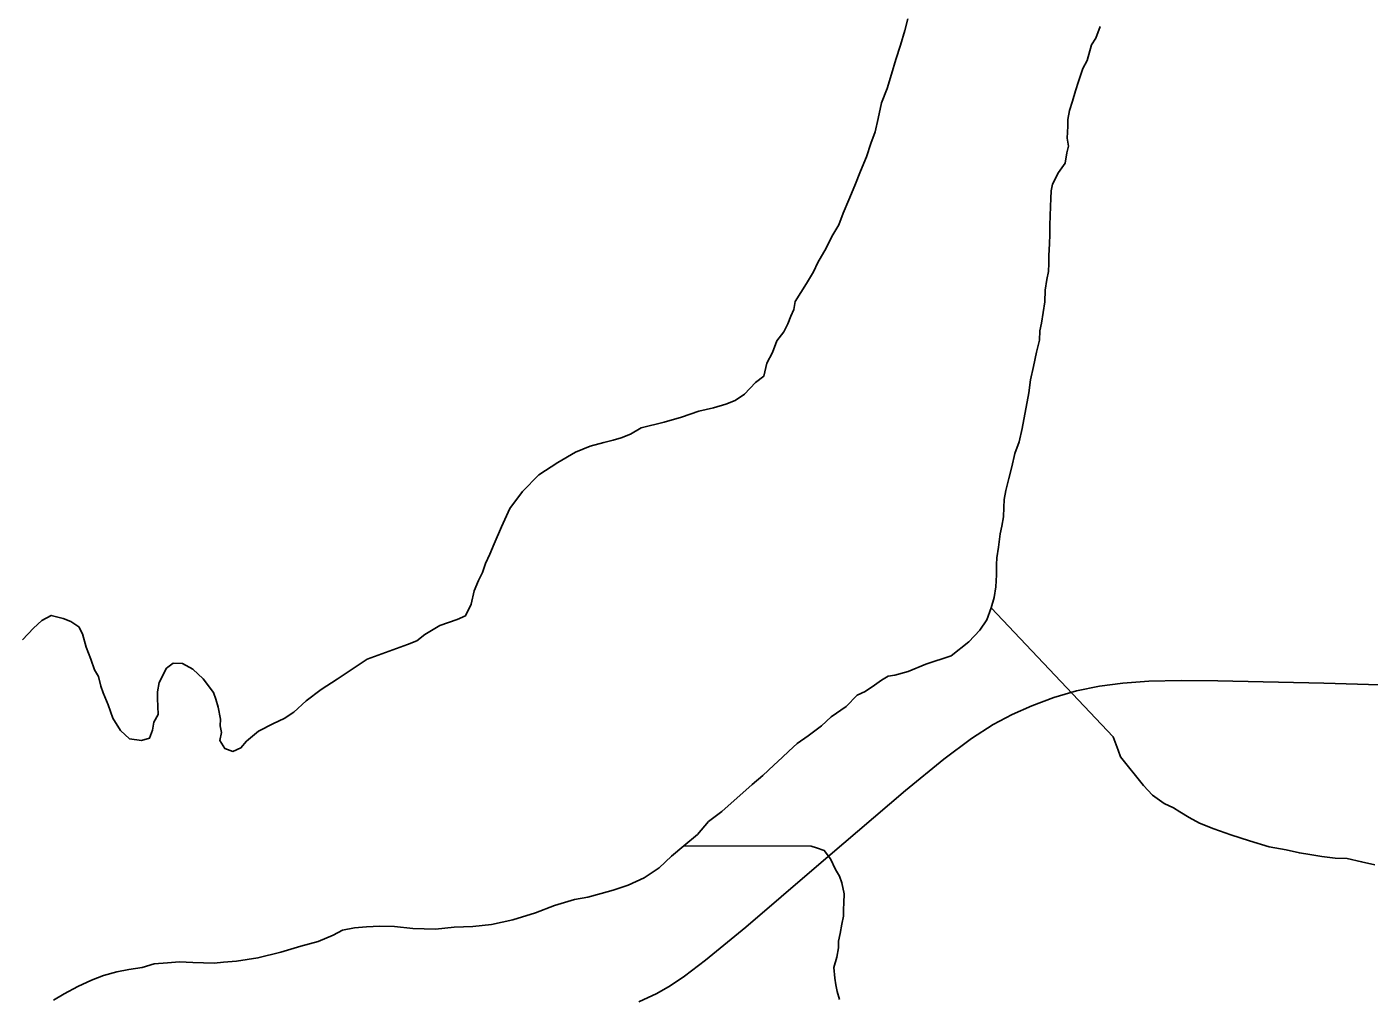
# Model space of a CAD drawing. Extents: x 2.1 to 73.9, y 4 to 26.
# Drawn here: x 48.0999 to 48.2925, y 21.2293 to 21.3681 of the extents above; entities that cross this region are included whole.
import ezdxf

# ---------------------------------------------------------------- set-up
doc = ezdxf.new("R2010")
doc.units = 0
for name, color, linetype in [('GM_X_County_Road', 7, 'Continuous'), ('GM_X_Major_River', 7, 'Continuous'), ('GM_X_Minor_River', 7, 'Continuous')]:
    doc.layers.add(name, color=color, linetype=linetype)

msp = doc.modelspace()

# ---------------------------------------------------------------- linework, layer by layer
at = {"layer": 'GM_X_County_Road'}
msp.add_lwpolyline([(48.18772, 21.22834), (48.19029, 21.22954), (48.1922, 21.23064), (48.19429, 21.23202), (48.19728, 21.23429), (48.20305, 21.23903), (48.21321, 21.24771), (48.21911, 21.25276), (48.22597, 21.25861), (48.23149, 21.26312), (48.23545, 21.26608), (48.23856, 21.26807), (48.24127, 21.26952), (48.24408, 21.27078), (48.24725, 21.27195), (48.2505, 21.27291), (48.25381, 21.27359), (48.25717, 21.27404), (48.26086, 21.27431), (48.2655, 21.27438), (48.27077, 21.27436), (48.28597, 21.27402), (48.29404, 21.27376)], dxfattribs=at)
at = {"layer": 'GM_X_Major_River'}
for points in [[(48.22632, 21.36928), (48.22588, 21.36758), (48.22525, 21.36551), (48.22461, 21.36343), (48.22397, 21.36136), (48.22333, 21.35929), (48.22251, 21.35723), (48.22205, 21.35496), (48.22161, 21.35307), (48.22099, 21.35138), (48.22036, 21.3495), (48.21953, 21.34743), (48.2187, 21.34537), (48.21787, 21.3433), (48.21705, 21.34143), (48.21643, 21.33974), (48.21542, 21.33806), (48.2146, 21.33637), (48.2134, 21.33432), (48.21278, 21.33301), (48.21178, 21.33133), (48.21017, 21.32872), (48.20994, 21.32758), (48.20953, 21.32665), (48.20912, 21.32552), (48.20851, 21.3244), (48.20752, 21.3231), (48.20689, 21.32141), (48.20608, 21.31991), (48.20564, 21.31802), (48.20447, 21.31711), (48.20289, 21.31545), (48.20153, 21.31455), (48.20018, 21.31402), (48.19845, 21.31351), (48.19634, 21.313), (48.19384, 21.31214), (48.19134, 21.31146), (48.18807, 21.31061), (48.18652, 21.30971), (48.18517, 21.30919), (48.18402, 21.30885), (48.18268, 21.30851), (48.18076, 21.308), (48.17863, 21.30712), (48.17611, 21.30568), (48.17339, 21.30387), (48.17103, 21.30148), (48.16923, 21.29906), (48.16801, 21.29644), (48.16698, 21.294), (48.16636, 21.2925), (48.16575, 21.29119), (48.16532, 21.28987), (48.16472, 21.28875), (48.1641, 21.28725), (48.16366, 21.28536), (48.16284, 21.28367), (48.16168, 21.28314), (48.15918, 21.28227), (48.15704, 21.28101), (48.15587, 21.2801)], [(48.15587, 21.2801), (48.15704, 21.28101), (48.15918, 21.28227), (48.16168, 21.28314), (48.16284, 21.28367), (48.16366, 21.28536), (48.1641, 21.28725), (48.16472, 21.28875), (48.16532, 21.28987), (48.16575, 21.29119), (48.16636, 21.2925), (48.16698, 21.294), (48.16801, 21.29644), (48.16923, 21.29906), (48.17103, 21.30148), (48.17339, 21.30387), (48.17611, 21.30568), (48.17863, 21.30712), (48.18076, 21.308), (48.18268, 21.30851), (48.18402, 21.30885), (48.18517, 21.30919), (48.18652, 21.30971), (48.18807, 21.31061), (48.19134, 21.31146), (48.19384, 21.31214), (48.19634, 21.313), (48.19845, 21.31351), (48.20018, 21.31402), (48.20153, 21.31455), (48.20289, 21.31545), (48.20447, 21.31711), (48.20564, 21.31802), (48.20608, 21.31991), (48.20689, 21.32141), (48.20752, 21.3231), (48.20851, 21.3244), (48.20912, 21.32552), (48.20953, 21.32665), (48.20994, 21.32758), (48.21017, 21.32872), (48.21178, 21.33133), (48.21278, 21.33301), (48.2134, 21.33432), (48.2146, 21.33637), (48.21542, 21.33806), (48.21643, 21.33974), (48.21705, 21.34143), (48.21787, 21.3433), (48.2187, 21.34537), (48.21953, 21.34743), (48.22036, 21.3495), (48.22099, 21.35138), (48.22161, 21.35307), (48.22205, 21.35496), (48.22251, 21.35723), (48.22333, 21.35929), (48.22397, 21.36136), (48.22461, 21.36343), (48.22525, 21.36551), (48.22588, 21.36758), (48.22632, 21.36928)], [(48.23957, 21.29541), (48.2398, 21.29654), (48.24003, 21.29787), (48.24008, 21.2992), (48.24011, 21.30034), (48.24035, 21.30166), (48.24078, 21.30336), (48.24122, 21.30505), (48.24166, 21.30694), (48.24228, 21.30863), (48.24272, 21.31052), (48.24365, 21.31563), (48.2439, 21.31752), (48.24434, 21.31941), (48.24479, 21.32149), (48.24522, 21.32319), (48.24527, 21.32452), (48.24549, 21.32565), (48.24573, 21.32716), (48.24597, 21.32868), (48.24602, 21.33039), (48.24626, 21.3319), (48.24649, 21.33303), (48.24653, 21.33418), (48.24656, 21.33532), (48.24662, 21.33703), (48.24666, 21.33836), (48.2467, 21.33969), (48.24674, 21.34102), (48.24679, 21.34235), (48.24682, 21.34349), (48.24686, 21.34463), (48.24708, 21.34557), (48.2479, 21.34726), (48.24889, 21.34856), (48.24913, 21.35007), (48.24935, 21.35101), (48.24919, 21.35216), (48.24925, 21.35387), (48.24928, 21.35482), (48.24951, 21.35614), (48.24994, 21.35746), (48.25036, 21.35897), (48.25079, 21.36029), (48.25142, 21.36217), (48.25203, 21.36329), (48.25267, 21.36555), (48.25327, 21.36648), (48.2539, 21.36818)], [(48.2539, 21.36818), (48.25327, 21.36648), (48.25267, 21.36555), (48.25203, 21.36329), (48.25142, 21.36217), (48.25079, 21.36029), (48.25036, 21.35897), (48.24994, 21.35746), (48.24951, 21.35614), (48.24928, 21.35482), (48.24925, 21.35387), (48.24919, 21.35216), (48.24935, 21.35101), (48.24913, 21.35007), (48.24889, 21.34856), (48.2479, 21.34726), (48.24708, 21.34557), (48.24686, 21.34463), (48.24682, 21.34349), (48.24679, 21.34235), (48.24674, 21.34102), (48.2467, 21.33969), (48.24666, 21.33836), (48.24662, 21.33703), (48.24656, 21.33532), (48.24653, 21.33418), (48.24649, 21.33303), (48.24626, 21.3319), (48.24602, 21.33039), (48.24597, 21.32868), (48.24573, 21.32716), (48.24549, 21.32565), (48.24527, 21.32452), (48.24522, 21.32319), (48.24479, 21.32149), (48.24434, 21.31941), (48.2439, 21.31752), (48.24365, 21.31563), (48.24272, 21.31052), (48.24228, 21.30863), (48.24166, 21.30694), (48.24122, 21.30505), (48.24078, 21.30336), (48.24035, 21.30166), (48.24011, 21.30034), (48.24008, 21.2992), (48.24003, 21.29787), (48.2398, 21.29654), (48.23957, 21.29541)], [(48.10376, 21.22855), (48.10531, 21.22946), (48.10725, 21.23053), (48.10919, 21.23142), (48.11092, 21.23212), (48.11284, 21.23263), (48.11457, 21.23295), (48.11648, 21.23327), (48.11821, 21.23378), (48.12012, 21.23391), (48.12184, 21.23405), (48.12374, 21.23398), (48.12526, 21.23393), (48.12678, 21.23388), (48.12812, 21.23403), (48.13003, 21.23416), (48.13309, 21.23462), (48.13635, 21.23547), (48.13924, 21.23632), (48.14174, 21.237), (48.14386, 21.23788), (48.14521, 21.2386), (48.14694, 21.23892), (48.14866, 21.23906), (48.15057, 21.23918), (48.15266, 21.23912), (48.15532, 21.23884), (48.15855, 21.23873), (48.16122, 21.23902), (48.16389, 21.23912), (48.16657, 21.23942), (48.16964, 21.24008), (48.17291, 21.24111), (48.17561, 21.24216), (48.17849, 21.24302), (48.1804, 21.24334), (48.18232, 21.24384), (48.18405, 21.24436), (48.18617, 21.24505), (48.18849, 21.24611), (48.19063, 21.24756), (48.1924, 21.24922), (48.19416, 21.25068), (48.19612, 21.25233), (48.1977, 21.25418), (48.19965, 21.25564), (48.20396, 21.25949), (48.20553, 21.26077), (48.2071, 21.26224), (48.20827, 21.26334), (48.20925, 21.26426), (48.21043, 21.26536), (48.21199, 21.26645), (48.21394, 21.26791), (48.21532, 21.2692), (48.21746, 21.27065), (48.21903, 21.27231), (48.22019, 21.27284), (48.22155, 21.27374), (48.22253, 21.27447), (48.2235, 21.27501), (48.22446, 21.27517), (48.22638, 21.27568), (48.22889, 21.27674), (48.23254, 21.27795), (48.23508, 21.27996), (48.23666, 21.28162), (48.23766, 21.28311), (48.23828, 21.2848), (48.23871, 21.2863), (48.23895, 21.28782), (48.23901, 21.28953), (48.23905, 21.29105), (48.23908, 21.292), (48.23932, 21.29351), (48.23957, 21.29541)], [(48.23957, 21.29541), (48.23932, 21.29351), (48.23908, 21.292), (48.23905, 21.29105), (48.23901, 21.28953), (48.23895, 21.28782), (48.23871, 21.2863), (48.23828, 21.2848), (48.23766, 21.28311), (48.23666, 21.28162), (48.23508, 21.27996), (48.23254, 21.27795), (48.22889, 21.27674), (48.22638, 21.27568), (48.22446, 21.27517), (48.2235, 21.27501), (48.22253, 21.27447), (48.22155, 21.27374), (48.22019, 21.27284), (48.21903, 21.27231), (48.21746, 21.27065), (48.21532, 21.2692), (48.21394, 21.26791), (48.21199, 21.26645), (48.21043, 21.26536), (48.20925, 21.26426), (48.20827, 21.26334), (48.2071, 21.26224), (48.20553, 21.26077), (48.20396, 21.25949), (48.19965, 21.25564), (48.1977, 21.25418), (48.19612, 21.25233), (48.19416, 21.25068), (48.1924, 21.24922), (48.19063, 21.24756), (48.18849, 21.24611), (48.18617, 21.24505), (48.18405, 21.24436), (48.18232, 21.24384), (48.1804, 21.24334), (48.17849, 21.24302), (48.17561, 21.24216), (48.17291, 21.24111), (48.16964, 21.24008), (48.16657, 21.23942), (48.16389, 21.23912), (48.16122, 21.23902), (48.15855, 21.23873), (48.15532, 21.23884), (48.15266, 21.23912), (48.15057, 21.23918), (48.14866, 21.23906), (48.14694, 21.23892), (48.14521, 21.2386), (48.14386, 21.23788), (48.14174, 21.237), (48.13924, 21.23632), (48.13635, 21.23547), (48.13309, 21.23462), (48.13003, 21.23416), (48.12812, 21.23403), (48.12678, 21.23388), (48.12526, 21.23393), (48.12374, 21.23398), (48.12184, 21.23405), (48.12012, 21.23391), (48.11821, 21.23378), (48.11648, 21.23327), (48.11457, 21.23295), (48.11284, 21.23263), (48.11092, 21.23212), (48.10919, 21.23142), (48.10725, 21.23053), (48.10531, 21.22946), (48.10376, 21.22855)], [(48.15587, 21.2801), (48.15452, 21.27957), (48.14874, 21.27748), (48.1466, 21.27603), (48.14446, 21.27458), (48.14213, 21.27313), (48.13998, 21.27149), (48.13821, 21.26984), (48.13685, 21.26893), (48.13531, 21.26822), (48.13318, 21.26715), (48.13142, 21.26569), (48.13063, 21.26476), (48.12947, 21.26423), (48.12834, 21.26465), (48.12761, 21.26581), (48.12784, 21.26695), (48.12768, 21.2679), (48.12771, 21.26885), (48.12738, 21.27058), (48.12704, 21.27173), (48.12669, 21.27269), (48.12523, 21.27464), (48.12375, 21.27602), (48.12225, 21.27683), (48.12092, 21.27688), (48.11995, 21.27615), (48.11893, 21.27409), (48.11869, 21.27277), (48.11866, 21.27182), (48.11878, 21.26953), (48.11817, 21.26841), (48.11795, 21.26727), (48.11753, 21.26615), (48.11638, 21.2658), (48.11467, 21.26605), (48.11338, 21.26723), (48.11229, 21.26898), (48.11194, 21.26995), (48.11159, 21.27091), (48.11088, 21.27264), (48.11053, 21.27361), (48.1102, 21.27495), (48.10966, 21.27592), (48.10913, 21.27746), (48.10843, 21.27919), (48.10792, 21.28111), (48.10738, 21.28208), (48.10626, 21.28288), (48.10513, 21.2833), (48.10343, 21.28373), (48.10207, 21.28302), (48.1009, 21.28191), (48.09932, 21.28025)], [(48.09932, 21.28025), (48.1009, 21.28191), (48.10207, 21.28302), (48.10343, 21.28373), (48.10513, 21.2833), (48.10626, 21.28288), (48.10738, 21.28208), (48.10792, 21.28111), (48.10843, 21.27919), (48.10913, 21.27746), (48.10966, 21.27592), (48.1102, 21.27495), (48.11053, 21.27361), (48.11088, 21.27264), (48.11159, 21.27091), (48.11194, 21.26995), (48.11229, 21.26898), (48.11338, 21.26723), (48.11467, 21.26605), (48.11638, 21.2658), (48.11753, 21.26615), (48.11795, 21.26727), (48.11817, 21.26841), (48.11878, 21.26953), (48.11866, 21.27182), (48.11869, 21.27277), (48.11893, 21.27409), (48.11995, 21.27615), (48.12092, 21.27688), (48.12225, 21.27683), (48.12375, 21.27602), (48.12523, 21.27464), (48.12669, 21.27269), (48.12704, 21.27173), (48.12738, 21.27058), (48.12771, 21.26885), (48.12768, 21.2679), (48.12784, 21.26695), (48.12761, 21.26581), (48.12834, 21.26465), (48.12947, 21.26423), (48.13063, 21.26476), (48.13142, 21.26569), (48.13318, 21.26715), (48.13531, 21.26822), (48.13685, 21.26893), (48.13821, 21.26984), (48.13998, 21.27149), (48.14213, 21.27313), (48.14446, 21.27458), (48.1466, 21.27603), (48.14874, 21.27748), (48.15452, 21.27957), (48.15587, 21.2801)]]:
    msp.add_lwpolyline(points, dxfattribs=at)
at = {"layer": 'GM_X_Minor_River'}
for points in [[(48.23828, 21.2848), (48.25578, 21.26634), (48.25649, 21.26441), (48.25683, 21.26345), (48.26013, 21.25934), (48.26142, 21.25797), (48.2631, 21.25677), (48.26441, 21.25616), (48.26534, 21.25556), (48.26665, 21.25475), (48.26815, 21.25394), (48.27022, 21.25311), (48.27266, 21.25227), (48.2753, 21.25143), (48.27813, 21.25057), (48.28059, 21.25011), (48.28248, 21.24967), (48.284, 21.24943), (48.2857, 21.24918), (48.2876, 21.24893), (48.28931, 21.24887), (48.29139, 21.24842), (48.29328, 21.24798)], [(48.19416, 21.25068), (48.21244, 21.25065), (48.21319, 21.25043), (48.21432, 21.25001), (48.21524, 21.24884), (48.21595, 21.2473), (48.21649, 21.24633), (48.21684, 21.24537), (48.21717, 21.24383), (48.21713, 21.2425), (48.2171, 21.24155), (48.21707, 21.2406), (48.21684, 21.23947), (48.21661, 21.23814), (48.21638, 21.23701), (48.21635, 21.23606), (48.21612, 21.23474), (48.21569, 21.23323), (48.21583, 21.2317), (48.21599, 21.23075), (48.21615, 21.22979), (48.2165, 21.22864)]]:
    msp.add_lwpolyline(points, dxfattribs=at)

doc.saveas('drawing.dxf')
